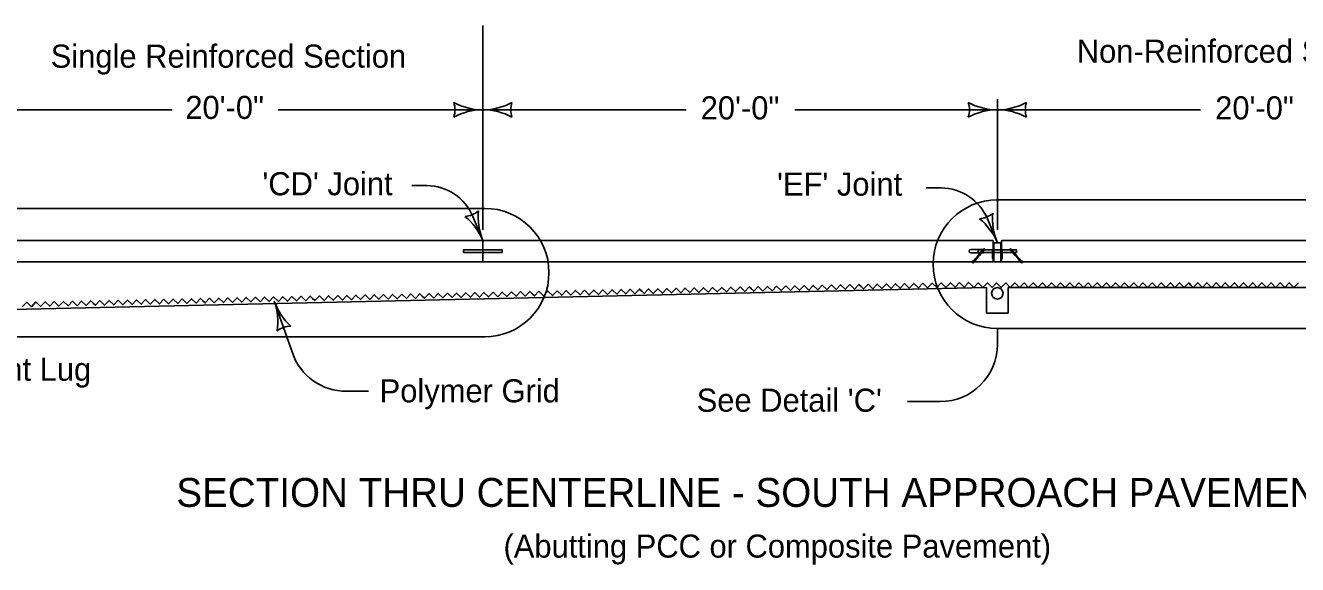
# Model space of a CAD drawing. Extents: x 10130 to 81668, y 5440 to 21644.
# Drawn here: x 14614 to 15496, y 8957 to 9331 of the extents above; entities that cross this region are included whole.
import ezdxf

# ---------------------------------------------------------------- set-up
doc = ezdxf.new("R2010")
doc.units = 0
for name, color, linetype in [('dsnNonPlotable', 7, 'Continuous'), ('dsnStdBlock', 7, 'Continuous'), ('dsnStdBlockModified', 7, 'Continuous'), ('dsnStdBlockNotModified', 7, 'Continuous'), ('dsnStdBorder', 7, 'Continuous')]:
    doc.layers.add(name, color=color, linetype=linetype)

msp = doc.modelspace()

# ---------------------------------------------------------------- linework, layer by layer
at = {"layer": 'dsnNonPlotable'}
for p, q in [((14931.2, 9189.06), (14931.2, 9330.69)), ((15287.6, 9189.06), (15287.6, 9279.62)), ((14574.8, 9272.19), (14715.96, 9272.19)), ((14789.49, 9272.19), (14931.2, 9272.19)), ((14931.2, 9272.19), (15071.99, 9272.19)), ((15147.27, 9272.19), (15287.6, 9272.19)), ((15287.6, 9272.19), (15428.39, 9272.19))]:
    msp.add_line(p, q, dxfattribs=at)
for centre, radius, start, end in [((14895.36, 9272.2), 16.51, 342.26665, 17.73335), ((14931.2, 9314.94), 42.75, 241.92751, 270), ((14931.2, 9229.45), 42.75, 90, 118.07249), ((14931.2, 9314.94), 42.75, 270, 298.07249), ((14931.2, 9229.45), 42.75, 61.92751, 90), ((14967.05, 9272.2), 16.51, 162.26665, 197.73335), ((15251.76, 9272.2), 16.51, 342.26665, 17.73335), ((15287.6, 9314.94), 42.75, 241.92751, 270), ((15287.6, 9229.45), 42.75, 90, 118.07249), ((15287.6, 9314.94), 42.75, 270, 298.07249), ((15287.6, 9314.94), 42.75, 270, 298.07249), ((15287.6, 9229.45), 42.75, 61.92751, 90), ((15287.6, 9229.45), 42.75, 61.92751, 90), ((15323.45, 9272.2), 16.51, 162.26665, 197.73335), ((15323.45, 9272.2), 16.51, 162.26665, 197.73335)]:
    msp.add_arc(centre, radius, start, end, dxfattribs=at)
at = {"layer": 'dsnStdBlock'}
for p, q in [((15284.63, 9180.03), (15285.23, 9180.03)), ((15289.98, 9180.03), (15290.57, 9180.03))]:
    msp.add_line(p, q, dxfattribs=at)
for points in [[(15285.23, 9179.98), (15285.27, 9180.03)], [(14965.27, 9144.76), (14966.89, 9143.21), (14969.99, 9146.44), (14973.22, 9143.34), (14976.32, 9146.58), (14979.55, 9143.48), (14982.66, 9146.71), (14985.89, 9143.61), (14988.99, 9146.85), (14992.23, 9143.75), (14995.32, 9146.99), (14998.56, 9143.88), (15001.66, 9147.12), (15004.89, 9144.02), (15007.99, 9147.25), (15011.23, 9144.15), (15014.33, 9147.39), (15017.56, 9144.29), (15020.66, 9147.52), (15023.9, 9144.43), (15027, 9147.66), (15030.23, 9144.56), (15033.33, 9147.8), (15036.57, 9144.7), (15039.67, 9147.93), (15041.28, 9146.38)], [(15041.28, 9146.38), (15042.9, 9144.83), (15046, 9148.07), (15049.23, 9144.97), (15052.34, 9148.21), (15055.57, 9145.1), (15058.67, 9148.34), (15061.91, 9145.24), (15065, 9148.47), (15068.24, 9145.37), (15071.34, 9148.61), (15074.57, 9145.51), (15077.68, 9148.74), (15080.91, 9145.65), (15084.01, 9148.88), (15087.24, 9145.78), (15090.34, 9149.02), (15093.58, 9145.92), (15096.68, 9149.15), (15099.91, 9146.05), (15103.01, 9149.29), (15106.25, 9146.19), (15109.35, 9149.43), (15112.58, 9146.32), (15115.68, 9149.56), (15117.3, 9148.01)], [(15117.3, 9148.01), (15118.91, 9146.46), (15122.02, 9149.69), (15125.25, 9146.59), (15128.35, 9149.83), (15131.59, 9146.73), (15134.68, 9149.96), (15137.92, 9146.87), (15141.02, 9150.1), (15144.25, 9147), (15147.35, 9150.24), (15150.59, 9147.14), (15153.69, 9150.37), (15156.92, 9147.27), (15160.02, 9150.51), (15163.26, 9147.41), (15166.36, 9150.64), (15169.59, 9147.54), (15172.69, 9150.78), (15175.93, 9147.68), (15179.03, 9150.91), (15182.26, 9147.81), (15185.36, 9151.05), (15188.59, 9147.95), (15191.7, 9151.18), (15193.31, 9149.63)], [(15193.31, 9149.63), (15194.93, 9148.08), (15198.04, 9151.3), (15201.26, 9148.19), (15204.38, 9151.41), (15207.6, 9148.3), (15210.71, 9151.52), (15213.93, 9148.41), (15217.05, 9151.63), (15220.27, 9148.52), (15223.38, 9151.74), (15226.6, 9148.63), (15229.72, 9151.85), (15232.94, 9148.74), (15236.05, 9151.96), (15239.27, 9148.85), (15242.39, 9152.07), (15245.61, 9148.96), (15248.72, 9152.18), (15251.94, 9149.07), (15255.06, 9152.29), (15258.28, 9149.18), (15261.39, 9152.41), (15264.61, 9149.29), (15267.73, 9152.52), (15269.66, 9150.64)], [(15269.66, 9150.64), (15271.25, 9149.06), (15274.41, 9152.23), (15277.58, 9149.06), (15280.75, 9152.23), (15283.92, 9149.06), (15287.09, 9152.23), (15290.25, 9149.07), (15293.42, 9152.23), (15296.59, 9149.07), (15299.76, 9152.24), (15302.93, 9149.07), (15306.09, 9152.24), (15309.26, 9149.07), (15312.43, 9152.24), (15315.6, 9149.08), (15318.77, 9152.25), (15321.93, 9149.08), (15325.1, 9152.25), (15328.27, 9149.08), (15331.44, 9152.25), (15334.61, 9149.09), (15337.77, 9152.25), (15340.94, 9149.09), (15344.11, 9152.25), (15345.69, 9150.67)], [(15345.69, 9150.67), (15347.28, 9149.09), (15350.45, 9152.26), (15353.61, 9149.09), (15356.78, 9152.26), (15359.95, 9149.09), (15363.12, 9152.26), (15366.29, 9149.09), (15369.45, 9152.26), (15372.62, 9149.1), (15375.79, 9152.27), (15378.96, 9149.1), (15382.13, 9152.27), (15385.29, 9149.1), (15388.46, 9152.27), (15391.63, 9149.11), (15394.8, 9152.27), (15397.97, 9149.11), (15401.13, 9152.27), (15404.3, 9149.11), (15407.47, 9152.28), (15410.64, 9149.11), (15413.81, 9152.28), (15416.97, 9149.11), (15420.14, 9152.28), (15421.73, 9150.7)], [(15421.73, 9150.7), (15423.31, 9149.11), (15426.48, 9152.29), (15429.65, 9149.12), (15432.81, 9152.29), (15435.98, 9149.12), (15439.15, 9152.29), (15442.32, 9149.12), (15445.49, 9152.29), (15448.65, 9149.13), (15451.82, 9152.29), (15454.99, 9149.13), (15458.16, 9152.29), (15461.33, 9149.13), (15464.49, 9152.3), (15467.66, 9149.13), (15470.83, 9152.3), (15474, 9149.13), (15477.17, 9152.3), (15480.33, 9149.13), (15483.5, 9152.31), (15486.67, 9149.14), (15489.84, 9152.31), (15493.01, 9149.14), (15496.17, 9152.31)], [(14612.15, 9135.62), (14615.25, 9138.85), (14618.49, 9135.75), (14621.59, 9138.99), (14624.82, 9135.89), (14627.92, 9139.12), (14631.15, 9136.02), (14634.26, 9139.26), (14637.49, 9136.16), (14640.59, 9139.39), (14643.83, 9136.29), (14646.92, 9139.53), (14650.16, 9136.43), (14653.26, 9139.67), (14656.49, 9136.57), (14659.59, 9139.8), (14661.21, 9138.25)], [(14661.21, 9138.25), (14662.83, 9136.7), (14665.93, 9139.94), (14669.16, 9136.84), (14672.26, 9140.07), (14675.5, 9136.97), (14678.6, 9140.21), (14681.83, 9137.11), (14684.93, 9140.34), (14688.17, 9137.24), (14691.27, 9140.48), (14694.5, 9137.38), (14697.6, 9140.61), (14700.83, 9137.51), (14703.94, 9140.75), (14707.17, 9137.65), (14710.27, 9140.89), (14713.5, 9137.79), (14716.6, 9141.02), (14719.84, 9137.92), (14722.94, 9141.16), (14726.17, 9138.06), (14729.27, 9141.29), (14732.51, 9138.19), (14735.61, 9141.43), (14737.23, 9139.88)], [(14737.23, 9139.88), (14738.84, 9138.33), (14741.94, 9141.56), (14745.18, 9138.46), (14748.28, 9141.7), (14751.51, 9138.6), (14754.61, 9141.83), (14757.85, 9138.73), (14760.95, 9141.97), (14764.18, 9138.87), (14767.28, 9142.11), (14770.51, 9139.01), (14773.62, 9142.24), (14776.85, 9139.14), (14779.95, 9142.38), (14783.19, 9139.28), (14786.28, 9142.51), (14789.52, 9139.41), (14792.62, 9142.64), (14795.85, 9139.55), (14798.95, 9142.78), (14802.19, 9139.68), (14805.29, 9142.92), (14808.52, 9139.82), (14811.62, 9143.05), (14813.24, 9141.51)], [(14813.24, 9141.51), (14814.86, 9139.95), (14817.96, 9143.19), (14821.19, 9140.09), (14824.29, 9143.33), (14827.53, 9140.23), (14830.63, 9143.46), (14833.86, 9140.36), (14836.96, 9143.6), (14840.19, 9140.5), (14843.3, 9143.73), (14846.53, 9140.63), (14849.63, 9143.86), (14852.87, 9140.77), (14855.96, 9144), (14859.2, 9140.9), (14862.3, 9144.14), (14865.53, 9141.04), (14868.63, 9144.27), (14871.87, 9141.17), (14874.97, 9144.41), (14878.2, 9141.31), (14881.3, 9144.55), (14884.54, 9141.45), (14887.64, 9144.68), (14889.26, 9143.13)], [(14889.26, 9143.13), (14890.87, 9141.58), (14893.97, 9144.81), (14897.21, 9141.71), (14900.31, 9144.95), (14903.54, 9141.85), (14906.64, 9145.08), (14909.87, 9141.99), (14912.98, 9145.22), (14916.21, 9142.12), (14919.31, 9145.36), (14922.55, 9142.26), (14925.64, 9145.49), (14928.88, 9142.39), (14931.98, 9145.63), (14935.21, 9142.53), (14938.31, 9145.77), (14941.55, 9142.66), (14944.65, 9145.9), (14947.88, 9142.8), (14950.98, 9146.03), (14954.22, 9142.93), (14957.32, 9146.17), (14960.55, 9143.07), (14963.65, 9146.3), (14965.27, 9144.76)]]:
    msp.add_lwpolyline(points, dxfattribs=at)
at = {"layer": 'dsnStdBlockModified'}
for p, q in [((14574.8, 9181.64), (14931.2, 9181.64)), ((14917.83, 9175.14), (14917.83, 9173.28)), ((14931.2, 9175.14), (14917.84, 9175.14)), ((14931.2, 9181.64), (14931.2, 9175.14)), ((15290.57, 9181.22), (15290.57, 9181.22)), ((15290.57, 9166.78), (15290.57, 9181.22)), ((15290.99, 9181.63), (15644, 9181.68)), ((14931.2, 9166.79), (14574.8, 9166.79)), ((14917.84, 9173.28), (14931.2, 9173.28)), ((14931.2, 9173.28), (14931.2, 9166.79)), ((15378.16, 9166.79), (15290.57, 9166.79)), ((15644, 9166.83), (15378.16, 9166.78))]:
    msp.add_line(p, q, dxfattribs=at)
msp.add_lwpolyline([(15290.57, 9181.22), (15290.66, 9181.56), (15290.99, 9181.64)], dxfattribs=at)
at = {"layer": 'dsnStdBlockNotModified'}
for p, q in [((14881.93, 9219.64), (14892.28, 9219.64)), ((15238.33, 9218.03), (15248.68, 9218.03)), ((15287.6, 9209.73), (16000.4, 9209.73)), ((14129.3, 9203.91), (14932.46, 9203.91)), ((14924.27, 9198.29), (14931.2, 9181.64)), ((15280.67, 9196.69), (15287.6, 9180.03)), ((14799.24, 9103.67), (14786.74, 9139.61)), ((14129.3, 9114.81), (14932.46, 9114.81)), ((15287.6, 9120.63), (15287.6, 9109.53)), ((15287.6, 9120.63), (16000.4, 9120.63)), ((14851.97, 9077.08), (14836.64, 9077.08)), ((15225.36, 9069.93), (15248, 9069.93))]:
    msp.add_line(p, q, dxfattribs=at)
for centre, radius, start, end in [((14892.28, 9184.98), 34.65, 22.59071, 90), ((15248.68, 9183.38), 34.65, 22.59071, 90), ((15287.6, 9165.18), 44.55, 90, 270), ((14917.43, 9214.73), 16.51, 274.85846, 310.32516), ((14970.67, 9198.06), 42.75, 174.51932, 202.59181), ((14932.46, 9159.36), 44.55, 270.00108, 90), ((15273.83, 9213.12), 16.51, 274.85846, 310.32516), ((15327.07, 9196.45), 42.75, 174.51932, 202.59181), ((14891.73, 9165.21), 42.75, 22.59181, 50.6643), ((15248.13, 9163.61), 42.75, 22.59181, 50.6643), ((14827.12, 9153.65), 42.75, 199.17509, 227.24758), ((14746.36, 9125.57), 42.75, 351.1026, 19.17509), ((14798.51, 9105.76), 16.51, 91.44174, 126.90844), ((14836.64, 9116.68), 39.6, 199.1769, 270), ((15248, 9109.53), 39.6, 270, 360)]:
    msp.add_arc(centre, radius, start, end, dxfattribs=at)
at = {"layer": 'dsnStdBorder'}
for p, q in [((14129.3, 9181.64), (15284.21, 9181.64)), ((14917.83, 9175.14), (14944.56, 9175.14)), ((14917.83, 9175.14), (14917.83, 9173.28)), ((15284.21, 9181.64), (14931.2, 9181.63)), ((14931.2, 9181.64), (14931.2, 9166.79)), ((14931.2, 9181.63), (14931.2, 9175.14)), ((14931.2, 9175.14), (14944.56, 9175.14)), ((14944.56, 9175.14), (14944.56, 9173.28)), ((14944.56, 9175.14), (14944.56, 9173.28)), ((15269.19, 9175.4), (15277.75, 9175.4)), ((15274.23, 9173.32), (15274.23, 9175.1)), ((15274.23, 9175.1), (15277.5, 9175.1)), ((15278, 9175.69), (15274.31, 9171.3)), ((15275.24, 9171.3), (15278.54, 9175.23)), ((15277.5, 9175.1), (15277.5, 9175.1)), ((15278.43, 9175.1), (15284.28, 9175.1)), ((15284.27, 9169.16), (15284.27, 9175.1)), ((15284.28, 9169.16), (15284.28, 9175.1)), ((15284.45, 9175.28), (15284.45, 9175.28)), ((15284.63, 9175.12), (15284.63, 9181.22)), ((15284.63, 9171.3), (15284.63, 9181.22)), ((15284.69, 9180.03), (15284.69, 9171.3)), ((15284.75, 9180.03), (15284.75, 9171.3)), ((15284.81, 9180.03), (15284.81, 9171.3)), ((15284.87, 9180.03), (15284.87, 9171.3)), ((15284.93, 9180.03), (15284.93, 9171.3)), ((15284.99, 9180.03), (15284.99, 9171.3)), ((15285.04, 9180.03), (15285.04, 9171.3)), ((15285.11, 9180.03), (15285.11, 9171.3)), ((15285.16, 9180.03), (15285.16, 9171.3)), ((15285.23, 9180.03), (15285.23, 9175.1)), ((15289.98, 9180.03), (15285.23, 9180.03)), ((15285.23, 9180.03), (15285.23, 9175.1)), ((15285.23, 9175.1), (15285.23, 9173.32)), ((15285.23, 9175.1), (15289.98, 9175.1)), ((15289.98, 9180.03), (15289.98, 9175.1)), ((15289.98, 9175.1), (15289.98, 9180.03)), ((15289.98, 9175.1), (15289.98, 9173.32)), ((15290.03, 9180.03), (15290.03, 9171.3)), ((15290.1, 9180.03), (15290.1, 9171.3)), ((15290.15, 9180.03), (15290.15, 9171.3)), ((15290.22, 9180.03), (15290.22, 9171.3)), ((15290.27, 9180.03), (15290.27, 9171.3)), ((15290.33, 9180.03), (15290.33, 9171.3)), ((15290.39, 9180.03), (15290.39, 9171.3)), ((15290.45, 9180.03), (15290.45, 9171.3)), ((15290.51, 9180.03), (15290.51, 9171.3)), ((15290.57, 9171.3), (15290.57, 9181.22)), ((15290.93, 9169.16), (15290.93, 9175.1)), ((15290.93, 9175.1), (15296.77, 9175.1)), ((15290.93, 9174.86), (15290.93, 9174.86)), ((15290.98, 9181.64), (16000.4, 9181.64)), ((15299.96, 9171.3), (15296.66, 9175.23)), ((15297.21, 9175.69), (15300.89, 9171.3)), ((15297.7, 9175.1), (15297.7, 9175.1)), ((15297.7, 9175.1), (15300.96, 9175.1)), ((15300.96, 9173.32), (15300.96, 9175.1)), ((15270.53, 9166.79), (14470.14, 9166.79)), ((14917.83, 9173.28), (14944.56, 9173.28)), ((14944.56, 9173.28), (14931.2, 9173.28)), ((14931.2, 9173.28), (14931.2, 9166.78)), ((14931.2, 9166.78), (15270.52, 9166.78)), ((15269.19, 9173.02), (15275.76, 9173.02)), ((15272.56, 9169.21), (15270.15, 9166.33)), ((15270.69, 9165.87), (15270.15, 9166.33)), ((15270.52, 9166.78), (15284.63, 9166.78)), ((15273.49, 9169.21), (15270.69, 9165.87)), ((15284.63, 9166.79), (15271.45, 9166.79)), ((15274.31, 9171.3), (15272.56, 9169.21)), ((15275.24, 9171.3), (15273.49, 9169.21)), ((15274.23, 9173.32), (15276.01, 9173.32)), ((15276.69, 9173.02), (15278.1, 9173.02)), ((15276.94, 9173.32), (15284.28, 9173.32)), ((15278.1, 9173.32), (15278.1, 9173.02)), ((15284.28, 9169.16), (15284.28, 9169.16)), ((15284.63, 9169.21), (15284.63, 9171.3)), ((15284.63, 9166.79), (15284.63, 9169.21)), ((15284.63, 9166.78), (15284.63, 9169.16)), ((15284.69, 9171.3), (15284.69, 9169.21)), ((15284.69, 9169.21), (15284.69, 9166.79)), ((15284.75, 9171.3), (15284.75, 9169.21)), ((15284.75, 9169.21), (15284.75, 9166.79)), ((15284.81, 9171.3), (15284.81, 9169.21)), ((15284.81, 9169.21), (15284.81, 9166.79)), ((15284.87, 9171.3), (15284.87, 9169.21)), ((15284.87, 9169.21), (15284.87, 9166.79)), ((15284.93, 9171.3), (15284.93, 9169.21)), ((15284.93, 9169.21), (15284.93, 9166.79)), ((15284.99, 9171.3), (15284.99, 9169.21)), ((15284.99, 9169.21), (15284.99, 9166.79)), ((15285.04, 9171.3), (15285.04, 9169.21)), ((15285.04, 9169.21), (15285.04, 9166.79)), ((15285.11, 9171.3), (15285.11, 9169.21)), ((15285.11, 9169.21), (15285.11, 9166.79)), ((15285.16, 9171.3), (15285.16, 9169.21)), ((15285.16, 9169.21), (15285.16, 9166.79)), ((15285.23, 9173.32), (15289.98, 9173.32)), ((15285.23, 9173.32), (15285.23, 9171.3)), ((15285.23, 9171.3), (15285.23, 9169.21)), ((15285.23, 9169.21), (15285.23, 9166.79)), ((15285.23, 9166.79), (15289.98, 9166.79)), ((15289.98, 9173.32), (15289.98, 9171.3)), ((15289.98, 9171.3), (15289.98, 9169.21)), ((15289.98, 9169.21), (15289.98, 9166.79)), ((15289.98, 9166.79), (16000.4, 9166.79)), ((15290.03, 9171.3), (15290.03, 9169.21)), ((15290.03, 9169.21), (15290.03, 9166.79)), ((15290.1, 9171.3), (15290.1, 9169.21)), ((15290.1, 9169.21), (15290.1, 9166.79)), ((15290.15, 9171.3), (15290.15, 9169.21)), ((15290.15, 9169.21), (15290.15, 9166.79)), ((15290.22, 9171.3), (15290.22, 9169.21)), ((15290.22, 9169.21), (15290.22, 9166.79)), ((15290.27, 9171.3), (15290.27, 9169.21)), ((15290.27, 9169.21), (15290.27, 9166.79)), ((15290.33, 9171.3), (15290.33, 9169.21)), ((15290.33, 9169.21), (15290.33, 9166.79)), ((15290.39, 9171.3), (15290.39, 9169.21)), ((15290.39, 9169.21), (15290.39, 9166.79)), ((15290.45, 9171.3), (15290.45, 9169.21)), ((15290.45, 9169.21), (15290.45, 9166.79)), ((15290.51, 9171.3), (15290.51, 9169.21)), ((15290.51, 9169.21), (15290.51, 9166.79)), ((15290.57, 9169.21), (15290.57, 9171.3)), ((15290.57, 9166.79), (15290.57, 9169.21)), ((15290.93, 9173.32), (15298.26, 9173.32)), ((15299.19, 9173.32), (15300.96, 9173.32)), ((15299.96, 9171.3), (15301.71, 9169.21)), ((15300.89, 9171.3), (15302.64, 9169.21)), ((15301.71, 9169.21), (15304.51, 9165.87)), ((15302.64, 9169.21), (15305.06, 9166.33)), ((15304.51, 9165.87), (15305.06, 9166.33)), ((15280.17, 9148.97), (14162.94, 9123.72)), ((15280.17, 9148.97), (15280.17, 9131.15)), ((15295.02, 9148.97), (16000.4, 9148.97)), ((15295.02, 9148.97), (15295.02, 9131.15)), ((15280.17, 9131.15), (15295.02, 9131.15))]:
    msp.add_line(p, q, dxfattribs=at)
for points in [[(14931.2, 9181.63), (14931.2, 9181.63)], [(15285.23, 9173.22), (15285.32, 9173.32)]]:
    msp.add_lwpolyline(points, dxfattribs=at)
for centre, radius in [((15270.42, 9167.02), 0.238), ((15275.25, 9172.78), 0.238), ((15299.71, 9173.08), 0.238), ((15304.79, 9167.02), 0.238), ((15287.6, 9145.01), 3.96)]:
    msp.add_circle(centre, radius, dxfattribs=at)
for centre, radius, start, end in [((15269.19, 9174.21), 1.19, 90, 270), ((15278.27, 9175.46), 0.356, 320.00367, 139.99636), ((15284.21, 9181.22), 0.416, 360, 90), ((15284.22, 9181.22), 0.416, 0, 90), ((15284.45, 9175.1), 0.178, 5.43269, 180), ((15284.46, 9175.1), 0.178, 0, 180), ((15290.99, 9181.22), 0.416, 90, 180), ((15290.75, 9175.1), 0.178, 0, 180), ((15296.94, 9175.46), 0.356, 40.00364, 219.99633), ((15284.45, 9169.16), 0.178, 180, 359.93724), ((15284.46, 9169.16), 0.178, 180, 0), ((15290.75, 9169.16), 0.178, 180, 0)]:
    msp.add_arc(centre, radius, start, end, dxfattribs=at)
for points in [[(15290.93, 9174.98), (15290.96, 9174.98), (15290.99, 9174.98), (15291.02, 9174.98), (15291.04, 9174.98), (15291.06, 9174.98), (15291.07, 9174.98)], [(15290.93, 9174.86), (15290.96, 9174.86), (15290.99, 9174.86), (15291.02, 9174.86), (15291.04, 9174.86), (15291.06, 9174.86), (15291.07, 9174.86)], [(15290.93, 9174.74), (15290.96, 9174.74), (15290.99, 9174.74), (15291.02, 9174.74), (15291.04, 9174.74), (15291.06, 9174.74), (15291.07, 9174.74)], [(15290.93, 9174.63), (15290.96, 9174.62), (15290.99, 9174.63), (15291.02, 9174.63), (15291.04, 9174.63), (15291.06, 9174.62), (15291.07, 9174.63)], [(15290.93, 9174.51), (15290.96, 9174.5), (15290.99, 9174.51), (15291.02, 9174.51), (15291.04, 9174.51), (15291.06, 9174.5), (15291.07, 9174.51)], [(15290.93, 9174.39), (15290.96, 9174.38), (15290.99, 9174.39), (15291.02, 9174.39), (15291.04, 9174.39), (15291.06, 9174.38), (15291.07, 9174.39)], [(15290.93, 9174.27), (15290.96, 9174.27), (15290.99, 9174.27), (15291.02, 9174.27), (15291.04, 9174.27), (15291.06, 9174.27), (15291.07, 9174.27)], [(15290.93, 9174.15), (15290.96, 9174.15), (15290.99, 9174.15), (15291.02, 9174.15), (15291.04, 9174.15), (15291.06, 9174.15), (15291.07, 9174.15)], [(15290.93, 9174.03), (15290.96, 9174.03), (15290.99, 9174.03), (15291.02, 9174.03), (15291.04, 9174.03), (15291.06, 9174.03), (15291.07, 9174.03)], [(15290.93, 9173.91), (15290.96, 9173.91), (15290.99, 9173.91), (15291.02, 9173.91), (15291.04, 9173.91), (15291.06, 9173.91), (15291.07, 9173.91)], [(15290.93, 9173.79), (15290.96, 9173.79), (15290.99, 9173.79), (15291.02, 9173.79), (15291.04, 9173.79), (15291.06, 9173.79), (15291.07, 9173.79)], [(15290.93, 9173.68), (15290.96, 9173.67), (15290.99, 9173.68), (15291.02, 9173.68), (15291.04, 9173.68), (15291.06, 9173.67), (15291.07, 9173.68)], [(15290.93, 9173.56), (15290.96, 9173.55), (15290.99, 9173.56), (15291.02, 9173.56), (15291.04, 9173.56), (15291.06, 9173.55), (15291.07, 9173.56)], [(15290.93, 9173.44), (15290.96, 9173.43), (15290.99, 9173.44), (15291.02, 9173.44), (15291.04, 9173.44), (15291.06, 9173.43), (15291.07, 9173.44)]]:
    msp.add_spline(points, degree=3, dxfattribs=at)

# ---------------------------------------------------------------- texts
at = {"layer": 'dsnNonPlotable'}
for s, p in [('Single Reinforced Section', (14631.86, 9301.39)), ('Non-Reinforced Sections', (15342.64, 9304.84)), ('20\'-0"', (14725.08, 9265.87)), ('20\'-0"', (15082.1, 9265.56)), ('20\'-0"', (15438.5, 9265.56))]:
    msp.add_text(s, height=16, dxfattribs=at).set_placement(p)
at = {"layer": 'dsnStdBlock'}
msp.add_text('(Abutting PCC or Composite Pavement)', height=16, dxfattribs=at).set_placement((14945.49, 8961.81))
at = {"layer": 'dsnStdBlockModified'}
msp.add_text('SECTION THRU CENTERLINE - SOUTH APPROACH PAVEMENT', height=20, dxfattribs=at).set_placement((14718.85, 8996.99))
at = {"layer": 'dsnStdBlockNotModified'}
for s, p in [("'CD' Joint", (14778.5, 9212.97)), ("'EF' Joint", (15134.99, 9212.69)), ('Pavement Lug', (14521.91, 9084.37)), ('Polymer Grid', (14859.69, 9069.43)), ("See Detail 'C'", (15079.32, 9062.92))]:
    msp.add_text(s, height=16, dxfattribs=at).set_placement(p)

doc.saveas('drawing.dxf')
